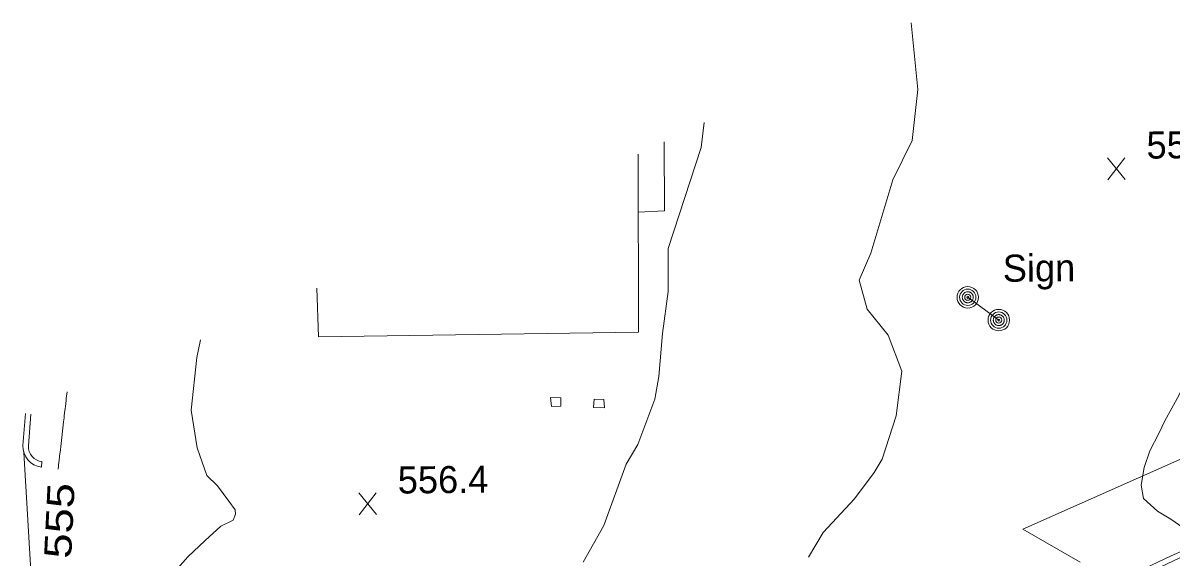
# Model space of a CAD drawing. Extents: x 2361284 to 2366480, y 6976556 to 6985346.
# Drawn here: x 2364392.4 to 2364595.9, y 6981053.1 to 6981147.8 of the extents above; entities that cross this region are included whole.
import ezdxf
from ezdxf.enums import TextEntityAlignment as Align

# ---------------------------------------------------------------- set-up
doc = ezdxf.new("R2010")
doc.units = 0
doc.header["$LTSCALE"] = 1.9
for name, color, linetype, lineweight in [('11', 7, 'Continuous', 13), ('12', 7, 'Continuous', 13), ('13', 7, 'Continuous', 13), ('26', 7, 'Continuous', 13), ('3', 7, 'Continuous', 13), ('4', 7, 'Continuous', 13), ('7', 7, 'Continuous', 13), ('8', 7, 'Continuous', 13)]:
    doc.layers.add(name, color=color, linetype=linetype, lineweight=lineweight)

msp = doc.modelspace()

# ---------------------------------------------------------------- linework, layer by layer
at = {"layer": '11'}
msp.add_line((2364565.366, 6981095.124), (2364559.867, 6981099.172), dxfattribs=at)
at = {"layer": '12'}
for p, q in [((2364587.767, 6981120.02), (2364584.65, 6981123.871)), ((2364584.687, 6981119.991), (2364587.73, 6981123.9)), ((2364455.024, 6981060.656), (2364451.907, 6981064.507)), ((2364451.944, 6981060.627), (2364454.987, 6981064.536))]:
    msp.add_line(p, q, dxfattribs=at)
msp.add_lwpolyline([(2364398.598, 6981068.727), (2364398.655, 6981069.243), (2364398.684, 6981069.501), (2364398.727, 6981069.889), (2364398.771, 6981070.276), (2364398.793, 6981070.469), (2364398.822, 6981070.727), (2364398.837, 6981070.856), (2364398.859, 6981071.05), (2364398.893, 6981071.34), (2364398.989, 6981072.159), (2364399.052, 6981072.705), (2364399.179, 6981073.796), (2364399.433, 6981075.98), (2364399.56, 6981077.071), (2364399.645, 6981077.799), (2364399.687, 6981078.163), (2364399.751, 6981078.709), (2364399.837, 6981079.436), (2364399.88, 6981079.8), (2364399.944, 6981080.346), (2364400.009, 6981080.892), (2364400.041, 6981081.164), (2364400.106, 6981081.71), (2364400.139, 6981081.983), (2364400.188, 6981082.392)], dxfattribs=at)
at = {"layer": '13'}
for points in [[(2364531.643, 6981053.12), (2364534.212, 6981057.505), (2364539.806, 6981063.449), (2364543.242, 6981068.092), (2364544.68, 6981070.506), (2364547.177, 6981078.149), (2364548.152, 6981086.08), (2364545.741, 6981092.437), (2364542.016, 6981097.062), (2364540.587, 6981102.208), (2364542.702, 6981106.968), (2364544.601, 6981113.487), (2364546.609, 6981120.007), (2364550.013, 6981126.969), (2364551.027, 6981135.989), (2364549.825, 6981147.789)], [(2364491.66, 6981052.25), (2364495.348, 6981058.726), (2364499.326, 6981069.575), (2364501.342, 6981073.073), (2364504.376, 6981081.092), (2364505.098, 6981085.109), (2364505.725, 6981092.747), (2364506.755, 6981100.187), (2364506.752, 6981107.826), (2364512.592, 6981125.724), (2364513.16, 6981130.178)], [(2364602.447, 6981056.334), (2364601.385, 6981056.504), (2364598.008, 6981058.342), (2364595.864, 6981059.831), (2364593.49, 6981061.289), (2364591.038, 6981063.506), (2364590.586, 6981065.862), (2364591.166, 6981069.008), (2364592.128, 6981071.987), (2364593.709, 6981075.052), (2364594.797, 6981077.292), (2364597.295, 6981081.776), (2364599.353, 6981086.157), (2364599.91, 6981089.672), (2364601.055, 6981093.383)], [(2364406.572, 6981032.56), (2364407.25, 6981034.867), (2364408.808, 6981037.202), (2364410.651, 6981040.149), (2364414.165, 6981043.953), (2364416.184, 6981046.142), (2364418.53, 6981049.715), (2364421.567, 6981053.174), (2364424.66, 6981056.063), (2364427.416, 6981058.59), (2364429.616, 6981059.651), (2364430.046, 6981060.715), (2364429.978, 6981061.504), (2364428.844, 6981063.023), (2364426.827, 6981065.765), (2364424.94, 6981067.568), (2364423.244, 6981072.471), (2364422.18, 6981079.141), (2364423.211, 6981088.522), (2364423.842, 6981091.618)]]:
    msp.add_lwpolyline(points, dxfattribs=at)
at = {"layer": '26'}
msp.add_lwpolyline([(2364501.431, 6981114.247), (2364506.089, 6981114.471), (2364506.012, 6981126.741)], dxfattribs=at)
at = {"layer": '3'}
for p, q in [((2364395.027, 6981028.84), (2364392.52, 6981071.649)), ((2364395.735, 6981070.04), (2364395.634, 6981069.089))]:
    msp.add_line(p, q, dxfattribs=at)
for points in [[(2364600.936, 6981094.342), (2364600.679, 6981071.869), (2364569.599, 6981058.052), (2364579.795, 6981052.238)], [(2364392.814, 6981078.552), (2364392.368, 6981072.907), (2364392.368, 6981072.907)], [(2364393.775, 6981078.481), (2364393.329, 6981072.836), (2364393.327, 6981072.857)]]:
    msp.add_lwpolyline(points, dxfattribs=at)
for centre, radius, start, end in [((2368743.952, 6972060.5), 9903.385, 114.30524, 114.79225), ((2368743.952, 6972060.5), 9902.425, 114.30524, 114.79225), ((2364396.009, 6981072.715), 3.646, 176.97448, 264.09989), ((2364396.009, 6981072.715), 2.686, 176.97448, 264.09989)]:
    msp.add_arc(centre, radius, start, end, dxfattribs=at)
at = {"layer": '4'}
for centre, radius in [((2364559.867, 6981099.172), 1.9), ((2364559.867, 6981099.172), 1.442), ((2364559.867, 6981099.172), 0.539), ((2364559.867, 6981099.172), 0.192), ((2364565.366, 6981095.124), 1.9), ((2364565.366, 6981095.124), 1.442), ((2364565.366, 6981095.124), 0.539), ((2364565.366, 6981095.124), 0.192)]:
    msp.add_circle(centre, radius, dxfattribs=at)
for centre, start, end in [((2364559.867, 6981099.172), 171.56302, 182.81305), ((2364559.867, 6981099.172), 182.81233, 194.06236), ((2364559.867, 6981099.172), 160.31125, 171.56128), ((2364559.867, 6981099.172), 194.06043, 205.31046), ((2364559.867, 6981099.172), 149.0599, 160.30994), ((2364559.867, 6981099.172), 205.31181, 216.56184), ((2364559.867, 6981099.172), 137.81199, 149.06202), ((2364559.867, 6981099.172), 216.56197, 227.81201), ((2364559.867, 6981099.172), 126.56257, 137.8126), ((2364559.867, 6981099.172), 227.81199, 239.06202), ((2364559.867, 6981099.172), 115.31064, 126.56068), ((2364559.867, 6981099.172), 239.06227, 250.31231), ((2364559.867, 6981099.172), 104.06292, 115.31295), ((2364559.867, 6981099.172), 250.31239, 261.56242), ((2364559.867, 6981099.172), 92.81235, 104.06238), ((2364559.867, 6981099.172), 261.56052, 272.81055), ((2364559.867, 6981099.172), 81.56052, 92.81055), ((2364559.867, 6981099.172), 272.81021, 284.06025), ((2364559.867, 6981099.172), 70.31239, 81.56242), ((2364559.867, 6981099.172), 284.06292, 295.31295), ((2364559.867, 6981099.172), 59.06227, 70.31231), ((2364559.867, 6981099.172), 295.31181, 306.56184), ((2364559.867, 6981099.172), 47.81199, 59.06202), ((2364559.867, 6981099.172), 306.56257, 317.8126), ((2364559.867, 6981099.172), 36.55903, 47.80906), ((2364559.867, 6981099.172), 317.81198, 329.06201), ((2364559.867, 6981099.172), 25.31457, 36.56461), ((2364559.867, 6981099.172), 329.05933, 340.30936), ((2364559.867, 6981099.172), 14.06043, 25.31046), ((2364559.867, 6981099.172), 340.31125, 351.56128), ((2364559.867, 6981099.172), 2.81021, 14.06025), ((2364559.867, 6981099.172), 351.56468, 2.81471), ((2364565.366, 6981095.124), 171.56302, 182.81305), ((2364565.366, 6981095.124), 182.81233, 194.06236), ((2364565.366, 6981095.124), 160.31125, 171.56128), ((2364565.366, 6981095.124), 194.06043, 205.31046), ((2364565.366, 6981095.124), 149.0599, 160.30994), ((2364565.366, 6981095.124), 205.31181, 216.56184), ((2364565.366, 6981095.124), 137.81199, 149.06202), ((2364565.366, 6981095.124), 216.56197, 227.81201), ((2364565.366, 6981095.124), 126.56257, 137.8126), ((2364565.366, 6981095.124), 227.81199, 239.06202), ((2364565.366, 6981095.124), 115.31064, 126.56068), ((2364565.366, 6981095.124), 239.06227, 250.31231), ((2364565.366, 6981095.124), 104.06292, 115.31295), ((2364565.366, 6981095.124), 250.31239, 261.56242), ((2364565.366, 6981095.124), 92.81235, 104.06238), ((2364565.366, 6981095.124), 261.56052, 272.81055), ((2364565.366, 6981095.124), 81.56052, 92.81055), ((2364565.366, 6981095.124), 272.81021, 284.06025), ((2364565.366, 6981095.124), 70.31239, 81.56242), ((2364565.366, 6981095.124), 284.06292, 295.31295), ((2364565.366, 6981095.124), 59.06227, 70.31231), ((2364565.366, 6981095.124), 295.31181, 306.56184), ((2364565.366, 6981095.124), 47.81199, 59.06202), ((2364565.366, 6981095.124), 306.56257, 317.8126), ((2364565.366, 6981095.124), 36.55903, 47.80906), ((2364565.366, 6981095.124), 317.81198, 329.06201), ((2364565.366, 6981095.124), 25.31457, 36.56461), ((2364565.366, 6981095.124), 329.05933, 340.30936), ((2364565.366, 6981095.124), 14.06043, 25.31046), ((2364565.366, 6981095.124), 340.31125, 351.56128), ((2364565.366, 6981095.124), 2.81021, 14.06025), ((2364565.366, 6981095.124), 351.56468, 2.81471)]:
    msp.add_arc(centre, 0.973, start, end, dxfattribs=at)
at = {"layer": '7'}
msp.add_lwpolyline([(2364501.413, 6981124.537), (2364501.473, 6981093.006), (2364444.768, 6981092.137), (2364444.485, 6981100.804)], dxfattribs=at)
at = {"layer": '8'}
for points in [[(2364487.713, 6981081.334), (2364485.912, 6981081.427), (2364486.067, 6981079.828), (2364487.697, 6981079.874)], [(2364495.326, 6981081.046), (2364493.656, 6981081.101), (2364493.53, 6981079.629), (2364495.45, 6981079.578)]]:
    msp.add_lwpolyline(points, close=True, dxfattribs=at)

# ---------------------------------------------------------------- texts
at = {"layer": '11'}
msp.add_text('Sign', height=4.799, rotation=0.545, dxfattribs=at).set_placement((2364566.092, 6981101.91))
at = {"layer": '12'}
for s, p in [('558.9', (2364591.576, 6981123.744)), ('556.4', (2364458.833, 6981064.38))]:
    msp.add_text(s, height=4.799, rotation=0.545, dxfattribs=at).set_placement(p)
at = {"layer": '12', "width": 1.25}
msp.add_text(' 555 ', height=4.8, rotation=87.201, dxfattribs=at).set_placement((2364401.217, 6981059.462), align=Align.CENTER)

doc.saveas('drawing.dxf')
